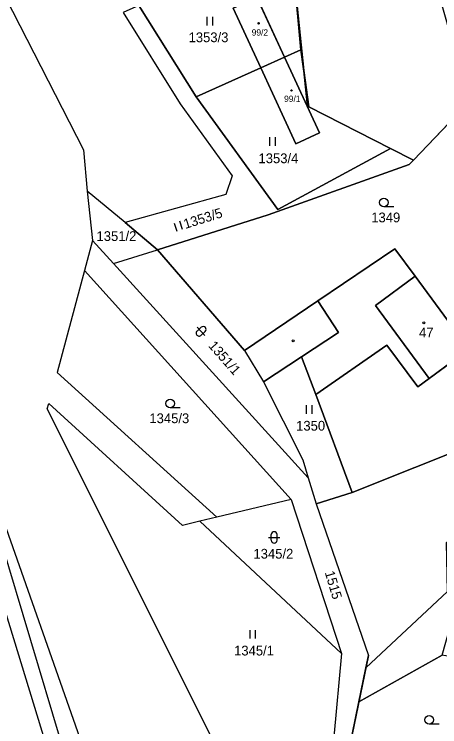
# Model space of a CAD drawing. Extents: x -760642 to -757221, y -1092371 to -1088855.
# Drawn here: x -758645.4 to -758571.2, y -1091616.8 to -1091492.4 of the extents above; entities that cross this region are included whole.
import ezdxf

# ---------------------------------------------------------------- set-up
doc = ezdxf.new("R2010")
doc.units = 0
for name, color, linetype in [('Vrstva 1', 7, 'Continuous'), ('Vrstva 18', 7, 'Continuous'), ('Vrstva 19', 7, 'Continuous'), ('Vrstva 25', 7, 'Continuous'), ('Vrstva 26', 7, 'Continuous'), ('Vrstva 27', 7, 'Continuous'), ('Vrstva 30', 7, 'Continuous'), ('Vrstva 4', 7, 'Continuous')]:
    doc.layers.add(name, color=color, linetype=linetype)

msp = doc.modelspace()

# ---------------------------------------------------------------- linework, layer by layer
at = {"layer": 'Vrstva 1'}
for p, q in [((-758686.33, -1091412.65), (-758633.32, -1091516.09)), ((-758596.54, -1091486.49), (-758595.42, -1091498.63)), ((-758598.27, -1091499.91), (-758603.18, -1091489.25)), ((-758623.67, -1091490.87), (-758613.71, -1091506.82)), ((-758607.21, -1091491.38), (-758602.43, -1091501.77)), ((-758626.39, -1091492.13), (-758616.47, -1091508.05)), ((-758598.27, -1091499.91), (-758595.42, -1091498.63)), ((-758595.42, -1091498.63), (-758594.04, -1091508.58)), ((-758602.43, -1091501.77), (-758598.27, -1091499.91)), ((-758592.18, -1091513.13), (-758598.27, -1091499.91)), ((-758613.71, -1091506.82), (-758602.43, -1091501.77)), ((-758602.43, -1091501.77), (-758596.32, -1091515.03)), ((-758599.47, -1091526.49), (-758613.71, -1091506.82)), ((-758616.47, -1091508.05), (-758607.38, -1091520.63)), ((-758575.77, -1091517.87), (-758566, -1091507.62)), ((-758594.04, -1091508.58), (-758579.77, -1091515.84)), ((-758596.32, -1091515.03), (-758592.18, -1091513.13)), ((-758633.32, -1091516.09), (-758632.67, -1091523.29)), ((-758579.77, -1091515.84), (-758599.47, -1091526.49)), ((-758579.77, -1091515.84), (-758575.77, -1091517.87)), ((-758576.51, -1091518.65), (-758575.77, -1091517.87)), ((-758601.15, -1091527.44), (-758576.51, -1091518.65)), ((-758607.38, -1091520.63), (-758608.51, -1091523.87)), ((-758626.07, -1091528.79), (-758632.67, -1091523.29)), ((-758632.67, -1091523.29), (-758631.76, -1091531.91)), ((-758608.51, -1091523.87), (-758626.07, -1091528.79)), ((-758620.41, -1091533.51), (-758601.15, -1091527.44)), ((-758620.41, -1091533.51), (-758626.07, -1091528.79)), ((-758631.76, -1091531.91), (-758633.16, -1091537.12)), ((-758631.76, -1091531.91), (-758628.1, -1091535.94)), ((-758628.1, -1091535.94), (-758620.41, -1091533.51)), ((-758605.28, -1091551.08), (-758620.41, -1091533.51)), ((-758592.49, -1091542.44), (-758579.01, -1091533.34)), ((-758575.47, -1091538.14), (-758579.01, -1091533.34)), ((-758628.1, -1091535.94), (-758594.13, -1091573.34)), ((-758633.16, -1091537.12), (-758637.94, -1091554.92)), ((-758633.16, -1091537.12), (-758597.13, -1091577.09)), ((-758566.11, -1091550.87), (-758575.47, -1091538.14)), ((-758605.28, -1091551.08), (-758592.49, -1091542.44)), ((-758661.45, -1091549.44), (-758639.98, -1091619.64)), ((-758592.84, -1091558.78), (-758580.42, -1091550.16)), ((-758575.01, -1091557.42), (-758580.42, -1091550.16)), ((-758605.28, -1091551.08), (-758601.95, -1091556.6)), ((-758573.04, -1091555.97), (-758566.11, -1091550.87)), ((-758601.95, -1091556.6), (-758595.29, -1091552.19)), ((-758592.84, -1091558.78), (-758595.29, -1091552.19)), ((-758637.94, -1091554.92), (-758610.09, -1091580.21)), ((-758575.01, -1091557.42), (-758573.04, -1091555.97)), ((-758601.95, -1091556.6), (-758595.08, -1091570.2)), ((-758586.47, -1091575.92), (-758592.84, -1091558.78)), ((-758639.65, -1091561.3), (-758639.39, -1091560.34)), ((-758639.65, -1091561.3), (-758599.98, -1091640.75)), ((-758616.05, -1091581.64), (-758639.39, -1091560.34)), ((-758564.61, -1091567.19), (-758586.47, -1091575.92)), ((-758595.08, -1091570.2), (-758594.13, -1091573.34)), ((-758594.13, -1091573.34), (-758592.76, -1091577.88)), ((-758586.47, -1091575.92), (-758592.76, -1091577.88)), ((-758648.7, -1091576.94), (-758626.88, -1091638.87)), ((-758597.13, -1091577.09), (-758610.09, -1091580.21)), ((-758597.13, -1091577.09), (-758588.32, -1091603.99)), ((-758592.76, -1091577.88), (-758583.65, -1091604.35)), ((-758613.04, -1091580.92), (-758616.05, -1091581.64)), ((-758610.09, -1091580.21), (-758613.04, -1091580.92)), ((-758613.04, -1091580.92), (-758588.32, -1091603.99)), ((-758647.73, -1091584.33), (-758637.41, -1091619.02)), ((-758569.86, -1091593.15), (-758584.09, -1091606.5)), ((-758588.32, -1091603.99), (-758589.69, -1091618.56)), ((-758570.77, -1091604.28), (-758585.31, -1091612.45)), ((-758584.09, -1091606.5), (-758583.65, -1091604.35)), ((-758585.31, -1091612.45), (-758584.09, -1091606.5)), ((-758586.47, -1091618.13), (-758585.31, -1091612.45))]:
    msp.add_line(p, q, dxfattribs=at)
at = {"layer": 'Vrstva 25'}
for p, q in [((-758611.827, -1091492.855), (-758611.827, -1091494.355)), ((-758610.805, -1091494.355), (-758610.805, -1091492.855)), ((-758600.897, -1091513.865), (-758600.897, -1091515.365)), ((-758599.875, -1091515.365), (-758599.875, -1091513.865)), ((-758579.2, -1091526.03), (-758580.95, -1091526.03)), ((-758617.517, -1091528.852), (-758617.064, -1091530.282)), ((-758616.09, -1091529.973), (-758616.543, -1091528.544)), ((-758613.536, -1091547.714), (-758612.787, -1091547.052)), ((-758613.493, -1091547.008), (-758612.168, -1091548.507)), ((-758612.874, -1091548.464), (-758612.125, -1091547.801)), ((-758616.47, -1091561.09), (-758618.22, -1091561.09)), ((-758594.497, -1091560.655), (-758594.497, -1091562.155)), ((-758593.475, -1091562.155), (-758593.475, -1091560.655)), ((-758601.08, -1091583.73), (-758599.08, -1091583.73)), ((-758600.58, -1091584.23), (-758600.58, -1091583.23)), ((-758599.58, -1091584.23), (-758599.58, -1091583.23)), ((-758604.347, -1091599.905), (-758604.347, -1091601.405)), ((-758603.325, -1091601.405), (-758603.325, -1091599.905)), ((-758571.28, -1091616.31), (-758573.03, -1091616.31))]:
    msp.add_line(p, q, dxfattribs=at)
for centre, radius in [((-758602.8, -1091494), 0.117), ((-758597.06, -1091505.71), 0.117), ((-758580.95, -1091525.28), 0.75), ((-758573.98, -1091546.27), 0.175), ((-758596.79, -1091549.43), 0.175), ((-758618.22, -1091560.34), 0.75), ((-758573.03, -1091615.56), 0.75)]:
    msp.add_circle(centre, radius, dxfattribs=at)
for centre, start, end in [((-758613.205, -1091548.089), 131.46489, 311.46489), ((-758612.456, -1091547.427), 311.46489, 131.46489), ((-758600.08, -1091583.23), 0, 180), ((-758600.08, -1091584.23), 180, 0)]:
    msp.add_arc(centre, 0.5, start, end, dxfattribs=at)
at = {"layer": 'Vrstva 26'}
for points in [[(-758602.43, -1091501.77), (-758607.21, -1091491.38), (-758605.14, -1091490.43), (-758608.24, -1091484.63), (-758604.88, -1091482.95), (-758602.19, -1091488.8), (-758603.18, -1091489.25), (-758598.27, -1091499.91), (-758595.42, -1091498.63), (-758596.54, -1091486.49), (-758600.53, -1091480.16), (-758618.29, -1091488.38), (-758623.67, -1091490.87), (-758613.71, -1091506.82), (-758602.43, -1091501.77)], [(-758602.43, -1091501.77), (-758598.27, -1091499.91), (-758603.18, -1091489.25), (-758602.19, -1091488.8), (-758604.88, -1091482.95), (-758608.24, -1091484.63), (-758605.14, -1091490.43), (-758607.21, -1091491.38), (-758602.43, -1091501.77)], [(-758599.47, -1091526.49), (-758613.71, -1091506.82), (-758623.67, -1091490.87), (-758626.39, -1091492.13), (-758616.47, -1091508.05), (-758607.38, -1091520.63), (-758608.51, -1091523.87), (-758626.07, -1091528.79), (-758620.41, -1091533.51), (-758601.15, -1091527.44), (-758576.51, -1091518.65), (-758575.77, -1091517.87), (-758579.77, -1091515.84), (-758599.47, -1091526.49)], [(-758595.42, -1091498.63), (-758598.27, -1091499.91), (-758592.18, -1091513.13), (-758596.32, -1091515.03), (-758602.43, -1091501.77), (-758613.71, -1091506.82), (-758599.47, -1091526.49), (-758579.77, -1091515.84), (-758594.04, -1091508.58), (-758595.42, -1091498.63)], [(-758598.27, -1091499.91), (-758602.43, -1091501.77), (-758596.32, -1091515.03), (-758592.18, -1091513.13), (-758598.27, -1091499.91)], [(-758558.74, -1091549.89), (-758554.74, -1091527.6), (-758553.05, -1091520.57), (-758551.46, -1091513.92), (-758566, -1091507.62), (-758575.77, -1091517.87), (-758576.51, -1091518.65), (-758601.15, -1091527.44), (-758620.41, -1091533.51), (-758605.28, -1091551.08), (-758592.49, -1091542.44), (-758579.01, -1091533.34), (-758575.47, -1091538.14), (-758566.11, -1091550.87), (-758573.04, -1091555.97), (-758575.01, -1091557.42), (-758580.42, -1091550.16), (-758592.84, -1091558.78), (-758586.47, -1091575.92), (-758564.61, -1091567.19), (-758560.77, -1091565.57), (-758558.74, -1091549.89)], [(-758582.4, -1091543.24), (-758575.47, -1091538.14), (-758579.01, -1091533.34), (-758592.49, -1091542.44), (-758588.85, -1091547.94), (-758595.29, -1091552.19), (-758592.84, -1091558.78), (-758580.42, -1091550.16), (-758575.01, -1091557.42), (-758573.04, -1091555.97), (-758582.4, -1091543.24)], [(-758575.47, -1091538.14), (-758582.4, -1091543.24), (-758573.04, -1091555.97), (-758566.11, -1091550.87), (-758575.47, -1091538.14)], [(-758595.29, -1091552.19), (-758588.85, -1091547.94), (-758592.49, -1091542.44), (-758605.28, -1091551.08), (-758601.95, -1091556.6), (-758595.29, -1091552.19)], [(-758540.75, -1091589.7), (-758525.12, -1091567.64), (-758521.8, -1091563.51), (-758524.93, -1091560.66), (-758526.65, -1091564.86), (-758527.94, -1091566.86), (-758534.17, -1091570.23), (-758537.71, -1091573.5), (-758558.74, -1091549.89), (-758560.77, -1091565.57), (-758564.61, -1091567.19), (-758586.47, -1091575.92), (-758592.76, -1091577.88), (-758583.65, -1091604.35), (-758584.09, -1091606.5), (-758569.86, -1091593.15), (-758570.01, -1091584.63), (-758561, -1091580.35), (-758548.81, -1091576.27), (-758546.77, -1091581.73), (-758543.72, -1091583.45), (-758540.75, -1091589.7)], [(-758586.47, -1091575.92), (-758592.84, -1091558.78), (-758595.29, -1091552.19), (-758601.95, -1091556.6), (-758595.08, -1091570.2), (-758594.13, -1091573.34), (-758592.76, -1091577.88), (-758586.47, -1091575.92)], [(-758563.69, -1091592.86), (-758543.72, -1091583.45), (-758546.77, -1091581.73), (-758559.09, -1091586.1), (-758561, -1091580.35), (-758570.01, -1091584.63), (-758569.86, -1091593.15), (-758584.09, -1091606.5), (-758585.31, -1091612.45), (-758570.77, -1091604.28), (-758568.23, -1091595.21), (-758563.69, -1091592.86)], [(-758570.77, -1091604.28), (-758585.31, -1091612.45), (-758586.47, -1091618.13), (-758583.92, -1091628.08), (-758581.64, -1091630.01), (-758562.29, -1091626.42), (-758557.18, -1091618.48), (-758568, -1091616.98), (-758566.09, -1091605.18), (-758570.77, -1091604.28)]]:
    msp.add_lwpolyline(points, dxfattribs=at)
at = {"layer": 'Vrstva 27'}
for points in [[(-758525.24, -1091466.37), (-758538.34, -1091498.79), (-758542.58, -1091509.28), (-758553.05, -1091520.57), (-758551.46, -1091513.92), (-758566, -1091507.62), (-758575.77, -1091517.87), (-758579.77, -1091515.84), (-758594.278, -1091508.477), (-758596.54, -1091486.49)], [(-758626.39, -1091492.13), (-758616.47, -1091508.05), (-758607.38, -1091520.63), (-758608.51, -1091523.87), (-758626.07, -1091528.79), (-758620.41, -1091533.51), (-758605.28, -1091551.08), (-758601.95, -1091556.6), (-758595.08, -1091570.2), (-758594.13, -1091573.34), (-758592.76, -1091577.88), (-758583.65, -1091604.35), (-758586.47, -1091618.13)]]:
    msp.add_lwpolyline(points, dxfattribs=at)
at = {"layer": 'Vrstva 30'}
msp.add_lwpolyline([(-758594.922, -1091502.221), (-758594.04, -1091508.58), (-758579.77, -1091515.84), (-758575.77, -1091517.87), (-758566, -1091507.62), (-758571.13, -1091489.59), (-758610.74, -1091430.03), (-758635.42, -1091398.76), (-758658.56, -1091403.48), (-758626.15, -1091449.51), (-758604.53, -1091472.05), (-758600.53, -1091480.16), (-758596.54, -1091486.49), (-758594.922, -1091502.221)], dxfattribs=at)
at = {"layer": 'Vrstva 4'}
for p, q in [((-758575.47, -1091538.14), (-758582.4, -1091543.24)), ((-758592.49, -1091542.44), (-758588.85, -1091547.94)), ((-758582.4, -1091543.24), (-758573.04, -1091555.97)), ((-758595.29, -1091552.19), (-758588.85, -1091547.94))]:
    msp.add_line(p, q, dxfattribs=at)

# ---------------------------------------------------------------- texts
at = {"layer": 'Vrstva 18'}
for s, p in [('1353/3', (-758615.012, -1091497.29)), ('1353/4', (-758602.815, -1091518.41)), ('1349', (-758583.15, -1091528.73)), ('1351/2', (-758631.07, -1091531.99)), ('1345/3', (-758621.845, -1091563.79)), ('1350', (-758596.25, -1091565.09)), ('1345/2', (-758603.694, -1091587.43)), ('1345/1', (-758607.072, -1091604.34))]:
    msp.add_text(s, height=1.7, dxfattribs=at).set_placement(p)
for s, rotation, p in [('1353/5', 17.58132, (-758615.569, -1091529.897)), ('1351/1', 311.24142, (-758611.66, -1091550.34)), ('1515', 286.60023, (-758591.275, -1091589.844))]:
    msp.add_text(s, height=1.7, rotation=rotation, dxfattribs=at).set_placement(p)
at = {"layer": 'Vrstva 19'}
for s, height, p in [('99/2', 1.1, (-758604.006, -1091496.15)), ('99/1', 1.1, (-758598.354, -1091507.72)), ('47', 1.7, (-758574.82, -1091548.83))]:
    msp.add_text(s, height=height, dxfattribs=at).set_placement(p)

doc.saveas('drawing.dxf')
